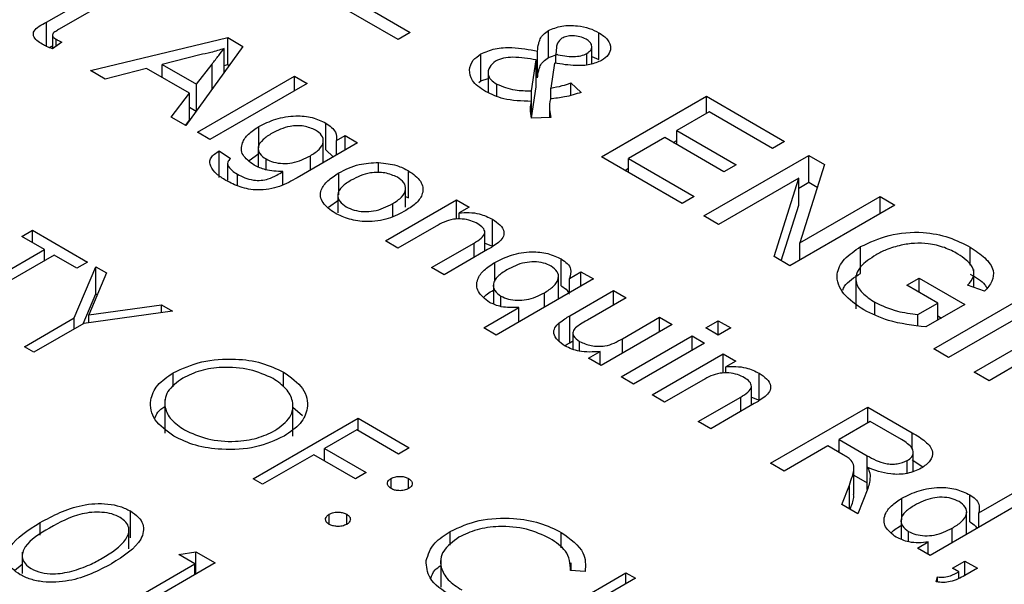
# Model space of a CAD drawing. Header units: inches. Extents: x 1880 to 2363, y -453 to -54.
# Tile 389 of 656: x 2069.702 to 2070.299, y -269.862 to -269.52. Entities that reach past the tile are written whole.
import ezdxf

# ---------------------------------------------------------------- set-up
doc = ezdxf.new("R2010")
doc.units = ezdxf.units.IN
doc.header["$LTSCALE"] = 0.5
doc.header["$MEASUREMENT"] = 0
doc.layers.add('DSS-M-S', color=53, linetype='Continuous')

msp = doc.modelspace()

# ---------------------------------------------------------------- linework, layer by layer
at = {"layer": 'DSS-M-S', "linetype": 'Continuous', "lineweight": 25}
for p, q in [((2069.71833, -269.52113), (2069.74249, -269.50718)), ((2069.75005, -269.51154), (2069.72561, -269.52565)), ((2069.9315, -269.53168), (2069.89071, -269.50813)), ((2069.90703, -269.50907), (2069.93885, -269.52744)), ((2069.71833, -269.53581), (2069.71833, -269.52113)), ((2069.72186, -269.52895), (2069.72186, -269.53728)), ((2069.93885, -269.52744), (2069.9315, -269.53168)), ((2070.02253, -269.54256), (2070.02253, -269.52623)), ((2070.05318, -269.54383), (2070.05318, -269.5275)), ((2069.71999, -269.5365), (2069.72186, -269.53543)), ((2069.72757, -269.53324), (2069.72199, -269.53734)), ((2069.72409, -269.53579), (2069.72409, -269.53145)), ((2069.74497, -269.55048), (2069.82814, -269.53046)), ((2069.8374, -269.5358), (2069.80272, -269.58382)), ((2069.82814, -269.53046), (2069.8374, -269.5358)), ((2069.82814, -269.54679), (2069.82814, -269.53046)), ((2069.81115, -269.54087), (2069.78833, -269.54673)), ((2069.82597, -269.55162), (2069.82597, -269.53706)), ((2069.98165, -269.55674), (2069.98165, -269.5404)), ((2070.01596, -269.55493), (2070.01596, -269.5386)), ((2070.02253, -269.54256), (2070.02847, -269.54059)), ((2070.02743, -269.53635), (2070.02703, -269.54063)), ((2070.02703, -269.54602), (2070.02703, -269.54063)), ((2070.04591, -269.54697), (2070.04591, -269.54005)), ((2070.04889, -269.5464), (2070.04889, -269.53607)), ((2070.04889, -269.54192), (2070.05318, -269.54383)), ((2069.78833, -269.55458), (2069.78833, -269.54673)), ((2069.78833, -269.54673), (2069.80923, -269.55879)), ((2069.80923, -269.55879), (2069.81865, -269.54653)), ((2069.81865, -269.56175), (2069.81865, -269.54653)), ((2069.82597, -269.54731), (2069.82814, -269.54679)), ((2069.82814, -269.54679), (2069.82907, -269.54733)), ((2070.01229, -269.56268), (2070.01516, -269.54395)), ((2070.01516, -269.56028), (2070.01516, -269.54395)), ((2070.02623, -269.54593), (2070.02393, -269.5611)), ((2069.75383, -269.55559), (2069.74497, -269.55048)), ((2069.77893, -269.54915), (2069.75383, -269.55559)), ((2069.80503, -269.56422), (2069.77893, -269.54915)), ((2069.80973, -269.58786), (2069.86865, -269.55385)), ((2069.86865, -269.55385), (2069.87621, -269.55821)), ((2069.86865, -269.56257), (2069.86865, -269.55385)), ((2069.986, -269.55199), (2069.986, -269.56379)), ((2069.80923, -269.57479), (2069.80923, -269.55879)), ((2069.87621, -269.55821), (2069.81728, -269.59222)), ((2069.98043, -269.55774), (2069.98165, -269.55674)), ((2069.98165, -269.55674), (2069.986, -269.55517)), ((2069.99127, -269.56586), (2069.99127, -269.55864)), ((2070.03608, -269.55797), (2070.04251, -269.56367)), ((2070.03608, -269.56544), (2070.03608, -269.55797)), ((2069.79386, -269.57871), (2069.80503, -269.56422)), ((2069.80503, -269.58055), (2069.80503, -269.56422)), ((2070.01229, -269.57901), (2070.01516, -269.56028)), ((2070.01229, -269.57901), (2070.01229, -269.56268)), ((2070.02393, -269.56764), (2070.02393, -269.5611)), ((2070.01228, -269.57925), (2070.01228, -269.56915)), ((2070.0547, -269.6028), (2070.11834, -269.56606)), ((2070.11834, -269.56606), (2070.16566, -269.59338)), ((2070.11834, -269.57642), (2070.11834, -269.56606)), ((2069.80503, -269.5727), (2069.80907, -269.57503)), ((2070.02318, -269.57282), (2070.02318, -269.57902)), ((2070.11997, -269.57548), (2070.10039, -269.58678)), ((2070.15832, -269.59762), (2070.11997, -269.57548)), ((2069.80272, -269.58382), (2069.79386, -269.57871)), ((2069.80258, -269.58373), (2069.80503, -269.58055)), ((2069.88764, -269.59858), (2069.88764, -269.58225)), ((2070.02412, -269.579), (2070.01228, -269.57925)), ((2069.81728, -269.59222), (2069.80973, -269.58786)), ((2069.84697, -269.59722), (2069.84697, -269.58435)), ((2070.10039, -269.58678), (2070.13629, -269.60751)), ((2070.10039, -269.59526), (2070.10039, -269.58678)), ((2069.9069, -269.59424), (2069.8702, -269.61543)), ((2069.88604, -269.60628), (2069.88604, -269.59305)), ((2069.89406, -269.59293), (2069.89934, -269.58988)), ((2069.89406, -269.60166), (2069.89406, -269.59293)), ((2069.89934, -269.58988), (2069.9069, -269.59424)), ((2069.89934, -269.5986), (2069.89934, -269.58988)), ((2070.09305, -269.59102), (2070.07102, -269.60374)), ((2070.12895, -269.61175), (2070.09305, -269.59102)), ((2070.09822, -269.59401), (2070.10039, -269.59275)), ((2070.16566, -269.59338), (2070.15832, -269.59762)), ((2069.82304, -269.59904), (2069.82984, -269.60384)), ((2069.82304, -269.61537), (2069.82304, -269.59904)), ((2069.84116, -269.60499), (2069.84697, -269.60068)), ((2069.84665, -269.59758), (2069.84665, -269.60876)), ((2069.88764, -269.59858), (2069.89203, -269.60282)), ((2069.82797, -269.60678), (2069.82797, -269.61689)), ((2069.85135, -269.61059), (2069.85135, -269.60404)), ((2069.87823, -269.61079), (2069.87823, -269.60207)), ((2069.91962, -269.61252), (2069.91962, -269.60618)), ((2070.10366, -269.63106), (2070.0547, -269.6028)), ((2070.07102, -269.60374), (2070.111, -269.62682)), ((2070.07102, -269.61222), (2070.07102, -269.60374)), ((2070.11671, -269.63859), (2070.18035, -269.60186)), ((2070.13629, -269.60751), (2070.12895, -269.61175)), ((2070.1899, -269.60737), (2070.17493, -269.65491)), ((2070.18035, -269.60186), (2070.1899, -269.60737)), ((2070.18035, -269.61819), (2070.18035, -269.60186)), ((2069.82814, -269.6169), (2069.82814, -269.60776)), ((2069.834, -269.62016), (2069.834, -269.61321)), ((2069.86157, -269.61968), (2069.86157, -269.61169)), ((2069.89547, -269.62583), (2069.89547, -269.6125)), ((2069.9378, -269.62754), (2069.9378, -269.61121)), ((2070.06885, -269.61096), (2070.07102, -269.60971)), ((2070.17436, -269.61568), (2070.12568, -269.64378)), ((2070.15938, -269.66323), (2070.17436, -269.61568)), ((2070.17436, -269.63201), (2070.17436, -269.61568)), ((2070.17436, -269.62165), (2070.18035, -269.61819)), ((2070.18035, -269.61819), (2070.18555, -269.62119)), ((2069.93601, -269.63319), (2069.93601, -269.62204)), ((2069.88915, -269.63335), (2069.89547, -269.62883)), ((2069.89492, -269.62608), (2069.89492, -269.63673)), ((2069.9238, -269.65372), (2069.96686, -269.62886)), ((2069.92821, -269.63886), (2069.92821, -269.63111)), ((2069.93601, -269.62675), (2069.9378, -269.62754)), ((2069.96686, -269.62886), (2069.97442, -269.63322)), ((2069.96686, -269.64055), (2069.96686, -269.62886)), ((2070.111, -269.62682), (2070.10366, -269.63106)), ((2070.17493, -269.65491), (2070.22359, -269.62682)), ((2070.22359, -269.62682), (2070.23257, -269.632)), ((2070.22359, -269.63718), (2070.22359, -269.62682)), ((2069.97442, -269.63322), (2069.96841, -269.63669)), ((2069.96841, -269.6405), (2069.96841, -269.63669)), ((2070.16373, -269.66574), (2070.17436, -269.63201)), ((2070.23257, -269.632), (2070.16893, -269.66874)), ((2069.98865, -269.6569), (2069.98865, -269.64057)), ((2070.12568, -269.64378), (2070.11671, -269.63859)), ((2069.70325, -269.65099), (2069.70977, -269.64722)), ((2069.70977, -269.64722), (2069.74322, -269.66653)), ((2069.70977, -269.65476), (2069.70977, -269.64722)), ((2069.95445, -269.64475), (2069.93136, -269.65808)), ((2069.98396, -269.65999), (2069.98396, -269.64854)), ((2069.71712, -269.659), (2069.70325, -269.65099)), ((2069.93136, -269.65808), (2069.9238, -269.65372)), ((2069.95175, -269.66985), (2069.97746, -269.65501)), ((2069.97746, -269.66373), (2069.97746, -269.65501)), ((2069.98396, -269.65502), (2069.98865, -269.6569)), ((2070.17493, -269.66527), (2070.17493, -269.65491)), ((2069.66, -269.69197), (2069.71712, -269.659)), ((2069.71712, -269.66559), (2069.71712, -269.659)), ((2069.98566, -269.659), (2069.95931, -269.67421)), ((2070.21186, -269.67347), (2070.21186, -269.65714)), ((2070.27835, -269.66838), (2070.27835, -269.65749)), ((2069.72283, -269.66229), (2069.66572, -269.69526)), ((2069.7367, -269.6703), (2069.72283, -269.66229)), ((2069.74322, -269.66653), (2069.7367, -269.6703)), ((2069.99015, -269.67829), (2069.99015, -269.6667)), ((2070.03035, -269.68096), (2070.03035, -269.66463)), ((2070.16893, -269.66874), (2070.15938, -269.66323)), ((2069.73513, -269.70041), (2069.74812, -269.66936)), ((2069.75466, -269.67313), (2069.74404, -269.69858)), ((2069.74812, -269.66936), (2069.75466, -269.67313)), ((2069.74812, -269.68569), (2069.74812, -269.66936)), ((2069.95931, -269.67421), (2069.95175, -269.66985)), ((2070.0353, -269.67639), (2070.04226, -269.67238)), ((2070.04226, -269.67238), (2070.04981, -269.67674)), ((2070.04226, -269.6811), (2070.04226, -269.67238)), ((2070.28054, -269.6819), (2070.28054, -269.67113)), ((2070.04981, -269.67674), (2069.99088, -269.71076)), ((2070.02863, -269.68897), (2070.02863, -269.6754)), ((2070.0353, -269.68512), (2070.0353, -269.67639)), ((2070.20894, -269.67449), (2070.20894, -269.69491)), ((2070.23991, -269.68051), (2070.24725, -269.67627)), ((2070.24725, -269.67627), (2070.27499, -269.69229)), ((2070.24725, -269.68475), (2070.24725, -269.67627)), ((2069.98918, -269.68063), (2069.98918, -269.69182)), ((2070.02012, -269.69388), (2070.02012, -269.68516)), ((2070.0355, -269.69913), (2070.06205, -269.68381)), ((2070.06205, -269.68381), (2070.06961, -269.68817)), ((2070.06205, -269.69253), (2070.06205, -269.68381)), ((2070.25867, -269.69135), (2070.23991, -269.68051)), ((2070.25623, -269.71914), (2070.31987, -269.6824)), ((2070.28701, -269.68414), (2070.27671, -269.68058)), ((2069.7405, -269.7039), (2069.74812, -269.68569)), ((2069.74812, -269.68569), (2069.74917, -269.68629)), ((2069.99375, -269.69348), (2069.99375, -269.68712)), ((2070.06961, -269.68817), (2070.04619, -269.70169)), ((2070.22039, -269.69835), (2070.22039, -269.69091)), ((2070.32884, -269.68758), (2070.2652, -269.72432)), ((2069.79463, -269.69621), (2069.74084, -269.70371)), ((2069.74404, -269.69858), (2069.78809, -269.69243)), ((2069.78809, -269.69243), (2069.79463, -269.69621)), ((2069.78809, -269.69712), (2069.78809, -269.69243)), ((2069.98333, -269.7064), (2070.00473, -269.69404)), ((2070.00473, -269.70277), (2070.00473, -269.69404)), ((2070.24662, -269.69831), (2070.25867, -269.69135)), ((2070.27499, -269.69229), (2070.25145, -269.70588)), ((2070.25867, -269.70171), (2070.25867, -269.69135)), ((2070.2807, -269.73327), (2070.34434, -269.69653)), ((2069.70488, -269.71787), (2069.73513, -269.70041)), ((2069.73513, -269.707), (2069.73513, -269.70041)), ((2069.74404, -269.70326), (2069.74404, -269.69858)), ((2070.0355, -269.71547), (2070.0355, -269.69913)), ((2070.06739, -269.713), (2070.09, -269.69995)), ((2070.09, -269.69995), (2070.09756, -269.70431)), ((2070.09, -269.70867), (2070.09, -269.69995)), ((2070.11795, -269.70649), (2070.12551, -269.70213)), ((2070.12551, -269.70213), (2070.13306, -269.70649)), ((2070.12551, -269.71085), (2070.12551, -269.70213)), ((2070.24662, -269.70503), (2070.24662, -269.69831)), ((2070.25867, -269.6992), (2070.26085, -269.70045)), ((2069.74084, -269.70371), (2069.71059, -269.72117)), ((2069.99088, -269.71076), (2069.98333, -269.7064)), ((2070.02917, -269.71468), (2070.02917, -269.7033)), ((2070.09756, -269.70431), (2070.0545, -269.72916)), ((2070.12551, -269.71085), (2070.11795, -269.70649)), ((2070.13306, -269.70649), (2070.12551, -269.71085)), ((2070.0355, -269.71547), (2070.03744, -269.71435)), ((2070.03744, -269.70962), (2070.03744, -269.71918)), ((2070.04151, -269.72057), (2070.04151, -269.71469)), ((2070.06658, -269.73614), (2070.10964, -269.71128)), ((2070.06739, -269.72172), (2070.06739, -269.713)), ((2070.10964, -269.71128), (2070.1172, -269.71565)), ((2070.10964, -269.72001), (2070.10964, -269.71128)), ((2070.33835, -269.71035), (2070.28968, -269.73845)), ((2069.71059, -269.72117), (2069.70488, -269.71787)), ((2070.04694, -269.7248), (2070.05398, -269.72074)), ((2070.05398, -269.72887), (2070.05398, -269.72074)), ((2070.1172, -269.71565), (2070.07414, -269.7405)), ((2070.2652, -269.72432), (2070.25623, -269.71914)), ((2070.0545, -269.72916), (2070.04694, -269.7248)), ((2070.08547, -269.74705), (2070.12853, -269.72219)), ((2070.12853, -269.72219), (2070.13609, -269.72655)), ((2070.12853, -269.73388), (2070.12853, -269.72219)), ((2070.13609, -269.72655), (2070.13008, -269.73002)), ((2070.13008, -269.73383), (2070.13008, -269.73002)), ((2069.79516, -269.74209), (2069.79516, -269.73358)), ((2069.86194, -269.74216), (2069.86194, -269.73318)), ((2070.07414, -269.7405), (2070.06658, -269.73614)), ((2070.11611, -269.73808), (2070.09302, -269.75141)), ((2070.15032, -269.75022), (2070.15032, -269.73389)), ((2070.28968, -269.73845), (2070.2807, -269.73327)), ((2070.14562, -269.75331), (2070.14562, -269.74187)), ((2069.79004, -269.74986), (2069.79004, -269.77027)), ((2070.09302, -269.75141), (2070.08547, -269.74705)), ((2070.11342, -269.76318), (2070.13913, -269.74834)), ((2070.13913, -269.75706), (2070.13913, -269.74834)), ((2070.14562, -269.74835), (2070.15032, -269.75022)), ((2069.86768, -269.77197), (2069.86768, -269.75156)), ((2069.86768, -269.75451), (2069.87348, -269.75955)), ((2070.14732, -269.75233), (2070.12098, -269.76754)), ((2070.15724, -269.78848), (2070.21616, -269.75446)), ((2070.21616, -269.75446), (2070.24315, -269.77004)), ((2070.21616, -269.76405), (2070.21616, -269.75446)), ((2069.84358, -269.79794), (2069.90722, -269.7612)), ((2069.90722, -269.7612), (2069.93822, -269.7791)), ((2069.90722, -269.76874), (2069.90722, -269.7612)), ((2069.9064, -269.76827), (2069.88682, -269.77957)), ((2069.9317, -269.78287), (2069.9064, -269.76827)), ((2070.12098, -269.76754), (2070.11342, -269.76318)), ((2070.21768, -269.76318), (2070.19879, -269.77408)), ((2070.23667, -269.77415), (2070.21768, -269.76318)), ((2070.19879, -269.77408), (2070.21586, -269.78394)), ((2070.19879, -269.78193), (2070.19879, -269.77408)), ((2070.24315, -269.77989), (2070.24315, -269.77004)), ((2069.88682, -269.77957), (2069.91211, -269.79417)), ((2069.88682, -269.78711), (2069.88682, -269.77957)), ((2069.93822, -269.7791), (2069.9317, -269.78287)), ((2070.19199, -269.77801), (2070.16555, -269.79327)), ((2070.2012, -269.78332), (2070.19199, -269.77801)), ((2069.88029, -269.78334), (2069.84929, -269.80124)), ((2069.90559, -269.79794), (2069.88029, -269.78334)), ((2070.19782, -269.78138), (2070.19879, -269.78082)), ((2070.21586, -269.80027), (2070.21586, -269.78394)), ((2070.24315, -269.78637), (2070.24962, -269.79068)), ((2070.24378, -269.7933), (2070.24378, -269.78191)), ((2070.16555, -269.79327), (2070.15724, -269.78848)), ((2070.2078, -269.80743), (2070.2078, -269.7911)), ((2070.21588, -269.80445), (2070.21588, -269.79093)), ((2070.24014, -269.79461), (2070.24014, -269.78685)), ((2069.84929, -269.80124), (2069.84358, -269.79794)), ((2069.91211, -269.79417), (2069.90559, -269.79794)), ((2069.92721, -269.80383), (2069.92721, -269.79771)), ((2069.93782, -269.80383), (2069.93782, -269.79771)), ((2070.2078, -269.79562), (2070.21586, -269.80027)), ((2070.20051, -269.81346), (2070.20501, -269.80169)), ((2070.20501, -269.81605), (2070.20501, -269.80169)), ((2070.21616, -269.80371), (2070.21025, -269.81908)), ((2070.2369, -269.82287), (2070.2369, -269.80965)), ((2070.31286, -269.81028), (2070.25394, -269.8443)), ((2070.27797, -269.82391), (2070.27797, -269.80758)), ((2070.28354, -269.81849), (2070.30531, -269.80592)), ((2070.21025, -269.81908), (2070.20051, -269.81346)), ((2069.76919, -269.83374), (2069.76919, -269.81741)), ((2069.88968, -269.8255), (2069.88968, -269.81937)), ((2069.90028, -269.8255), (2069.90028, -269.81937)), ((2070.27611, -269.8315), (2070.27611, -269.81818)), ((2070.28354, -269.82721), (2070.28354, -269.81849)), ((2069.71444, -269.83214), (2069.71444, -269.82445)), ((2069.76828, -269.84044), (2069.76828, -269.82708)), ((2070.23635, -269.82325), (2070.23635, -269.8344)), ((2070.26732, -269.83657), (2070.26732, -269.82785)), ((2069.96307, -269.83809), (2069.96307, -269.82976)), ((2070.03039, -269.83968), (2070.03039, -269.83043)), ((2070.24083, -269.83605), (2070.24083, -269.82976)), ((2070.24638, -269.83994), (2070.25289, -269.83618)), ((2070.25394, -269.8443), (2070.24638, -269.83994)), ((2070.25289, -269.84369), (2070.25289, -269.83618)), ((2069.70351, -269.84229), (2069.70351, -269.85529)), ((2069.7985, -269.84375), (2069.80876, -269.84214)), ((2069.80829, -269.8494), (2069.7985, -269.84375)), ((2069.80876, -269.84214), (2069.82053, -269.84893)), ((2069.80876, -269.85572), (2069.80876, -269.84214)), ((2069.95726, -269.84633), (2069.95726, -269.86357)), ((2069.69894, -269.85344), (2069.70351, -269.84971)), ((2069.75118, -269.88237), (2069.80829, -269.8494)), ((2069.82053, -269.84893), (2069.75689, -269.88567)), ((2069.80829, -269.85599), (2069.80829, -269.8494)), ((2070.03626, -269.85348), (2070.03626, -269.8489)), ((2070.26754, -269.85215), (2070.27509, -269.84779)), ((2070.27129, -269.85432), (2070.26754, -269.85215)), ((2070.27509, -269.84779), (2070.28264, -269.85215)), ((2070.27509, -269.85651), (2070.27509, -269.84779)), ((2070.28264, -269.85215), (2070.27509, -269.85651)), ((2070.00594, -269.89167), (2070.06958, -269.85493)), ((2070.07529, -269.85823), (2070.01165, -269.89497)), ((2070.04485, -269.85414), (2070.03603, -269.85346)), ((2070.06958, -269.85493), (2070.07529, -269.85823)), ((2070.06958, -269.86153), (2070.06958, -269.85493)), ((2070.25771, -269.86044), (2070.25847, -269.85738)), ((2070.25847, -269.86048), (2070.25847, -269.85738)), ((2070.27129, -269.85807), (2070.27129, -269.85432))]:
    msp.add_line(p, q, dxfattribs=at)
for points, knots in [([(2069.71575, -269.53448), (2069.71457, -269.53376), (2069.71223, -269.53231), (2069.71001, -269.52955), (2069.71062, -269.52505), (2069.71515, -269.52275), (2069.71833, -269.52113)], [0, 0, 0, 0, 0.187531, 0.374144, 0.559851, 1, 1, 1, 1]), ([(2070.02253, -269.52623), (2070.02514, -269.52514), (2070.03038, -269.52294), (2070.03969, -269.52303), (2070.0475, -269.52462), (2070.05129, -269.52654), (2070.05318, -269.5275)], [0, 0, 0, 0, 0.278633, 0.558553, 0.779079, 1, 1, 1, 1]), ([(2069.72561, -269.52565), (2069.72483, -269.5261), (2069.72326, -269.52699), (2069.72147, -269.52861), (2069.72228, -269.53034), (2069.72349, -269.53108), (2069.72409, -269.53145)], [0, 0, 0, 0, 0.282193, 0.559467, 0.7787, 1, 1, 1, 1]), ([(2070.01596, -269.5386), (2070.01613, -269.5371), (2070.01641, -269.53463), (2070.0175, -269.53125), (2070.0193, -269.52848), (2070.02145, -269.52698), (2070.02253, -269.52623)], [0, 0, 0, 0, 0.340345, 0.5605108, 0.7803711, 1, 1, 1, 1]), ([(2070.04541, -269.53149), (2070.04423, -269.53092), (2070.04188, -269.52977), (2070.03759, -269.52925), (2070.03358, -269.52958), (2070.03169, -269.53046), (2070.03075, -269.5309)], [0, 0, 0, 0, 0.2802578, 0.5600752, 0.7800844, 1, 1, 1, 1]), ([(2070.05318, -269.5275), (2070.05518, -269.52885), (2070.05915, -269.53155), (2070.06071, -269.53652), (2070.05939, -269.54109), (2070.05634, -269.54325), (2070.05482, -269.54433)], [0, 0, 0, 0, 0.280303, 0.559838, 0.779944, 1, 1, 1, 1]), ([(2069.72199, -269.53734), (2069.72076, -269.53685), (2069.71855, -269.53599), (2069.7166, -269.53494), (2069.71575, -269.53448)], [0, 0, 0, 0, 0.560067, 1, 1, 1, 1]), ([(2069.72409, -269.53145), (2069.72472, -269.53179), (2069.72585, -269.53241), (2069.72705, -269.53299), (2069.72757, -269.53324)], [0, 0, 0, 0, 0.559971, 1, 1, 1, 1]), ([(2070.03075, -269.5309), (2070.02971, -269.53184), (2070.02785, -269.53351), (2070.02756, -269.53548), (2070.02743, -269.53635)], [0, 0, 0, 0, 0.557494, 1, 1, 1, 1]), ([(2070.04591, -269.54005), (2070.04689, -269.53934), (2070.04885, -269.53792), (2070.04907, -269.53531), (2070.04783, -269.53309), (2070.04621, -269.53203), (2070.04541, -269.53149)], [0, 0, 0, 0, 0.2795616, 0.5589286, 0.7792927, 1, 1, 1, 1]), ([(2069.82597, -269.53706), (2069.82332, -269.53792), (2069.81858, -269.53946), (2069.81342, -269.54044), (2069.81115, -269.54087)], [0, 0, 0, 0, 0.559891, 1, 1, 1, 1]), ([(2069.81865, -269.54653), (2069.82002, -269.54476), (2069.82247, -269.5416), (2069.8249, -269.53845), (2069.82597, -269.53706)], [0, 0, 0, 0, 0.56, 1, 1, 1, 1]), ([(2069.97467, -269.55005), (2069.9751, -269.54802), (2069.97588, -269.54441), (2069.97989, -269.54163), (2069.98165, -269.5404)], [0, 0, 0, 0, 0.5596481, 1, 1, 1, 1]), ([(2069.98165, -269.5404), (2069.98439, -269.5392), (2069.98987, -269.53678), (2070.00248, -269.53615), (2070.01084, -269.53767), (2070.01596, -269.5386)], [0, 0, 0, 0, 0.279186, 0.559155, 1, 1, 1, 1]), ([(2070.02703, -269.54063), (2070.03062, -269.54131), (2070.03562, -269.54226), (2070.04244, -269.54166), (2070.04475, -269.54059), (2070.04591, -269.54005)], [0, 0, 0, 0, 0.560577, 0.780321, 1, 1, 1, 1]), ([(2069.99058, -269.54467), (2069.98919, -269.54587), (2069.9864, -269.54828), (2069.98557, -269.55241), (2069.98734, -269.55607), (2069.98996, -269.55778), (2069.99127, -269.55864)], [0, 0, 0, 0, 0.2788865, 0.5592338, 0.7793187, 1, 1, 1, 1]), ([(2070.01516, -269.54395), (2070.01049, -269.54316), (2070.004, -269.54206), (2069.99523, -269.54274), (2069.99213, -269.54403), (2069.99058, -269.54467)], [0, 0, 0, 0, 0.560438, 0.780681, 1, 1, 1, 1]), ([(2070.01596, -269.55493), (2070.01613, -269.55343), (2070.01641, -269.55096), (2070.0175, -269.54758), (2070.0193, -269.54482), (2070.02145, -269.54331), (2070.02253, -269.54256)], [0, 0, 0, 0, 0.340345, 0.5605108, 0.7803711, 1, 1, 1, 1]), ([(2070.05482, -269.54433), (2070.05253, -269.54531), (2070.04793, -269.54727), (2070.0375, -269.54773), (2070.03051, -269.54661), (2070.02623, -269.54593)], [0, 0, 0, 0, 0.278885, 0.558997, 1, 1, 1, 1]), ([(2069.98441, -269.56316), (2069.98124, -269.56102), (2069.97558, -269.55721), (2069.97495, -269.55223), (2069.97467, -269.55005)], [0, 0, 0, 0, 0.559913, 1, 1, 1, 1]), ([(2069.99127, -269.55864), (2069.99481, -269.5601), (2070.00115, -269.56271), (2070.00888, -269.56269), (2070.01229, -269.56268)], [0, 0, 0, 0, 0.55909, 1, 1, 1, 1]), ([(2070.02393, -269.5611), (2070.0263, -269.56065), (2070.03053, -269.55984), (2070.03438, -269.55854), (2070.03608, -269.55797)], [0, 0, 0, 0, 0.559831, 1, 1, 1, 1]), ([(2070.01228, -269.56915), (2070.00642, -269.56897), (2069.99596, -269.56866), (2069.98794, -269.56484), (2069.98441, -269.56316)], [0, 0, 0, 0, 0.559485, 1, 1, 1, 1]), ([(2070.04251, -269.56367), (2070.0392, -269.56472), (2070.03328, -269.56659), (2070.02668, -269.56733), (2070.02377, -269.56766)], [0, 0, 0, 0, 0.560222, 1, 1, 1, 1]), ([(2070.01228, -269.57925), (2070.01195, -269.57736), (2070.01136, -269.57399), (2070.012, -269.57063), (2070.01228, -269.56915)], [0, 0, 0, 0, 0.55975, 1, 1, 1, 1]), ([(2070.02377, -269.56766), (2070.02343, -269.56979), (2070.02281, -269.57358), (2070.02372, -269.57735), (2070.02412, -269.579)], [0, 0, 0, 0, 0.559946, 1, 1, 1, 1]), ([(2069.84697, -269.58435), (2069.85024, -269.58274), (2069.85676, -269.57953), (2069.86852, -269.57745), (2069.87979, -269.5785), (2069.88502, -269.581), (2069.88764, -269.58225)], [0, 0, 0, 0, 0.280758, 0.560308, 0.779979, 1, 1, 1, 1]), ([(2069.88764, -269.58225), (2069.89002, -269.58402), (2069.89429, -269.58719), (2069.89413, -269.59118), (2069.89406, -269.59293)], [0, 0, 0, 0, 0.558708, 1, 1, 1, 1]), ([(2069.84418, -269.60775), (2069.84145, -269.60581), (2069.83598, -269.60191), (2069.83632, -269.59466), (2069.84032, -269.58874), (2069.84475, -269.58582), (2069.84697, -269.58435)], [0, 0, 0, 0, 0.2793934, 0.5582325, 0.7789858, 1, 1, 1, 1]), ([(2069.85504, -269.58842), (2069.85308, -269.58964), (2069.84917, -269.59208), (2069.8461, -269.59652), (2069.84707, -269.60095), (2069.84992, -269.60301), (2069.85135, -269.60404)], [0, 0, 0, 0, 0.281209, 0.560364, 0.780157, 1, 1, 1, 1]), ([(2069.88145, -269.58653), (2069.87917, -269.58557), (2069.87459, -269.58366), (2069.86393, -269.58399), (2069.85841, -269.58674), (2069.85504, -269.58842)], [0, 0, 0, 0, 0.279462, 0.559602, 1, 1, 1, 1]), ([(2069.87823, -269.60207), (2069.88016, -269.60085), (2069.884, -269.59842), (2069.88652, -269.59394), (2069.88565, -269.58959), (2069.88285, -269.58755), (2069.88145, -269.58653)], [0, 0, 0, 0, 0.281001, 0.560162, 0.780244, 1, 1, 1, 1]), ([(2069.82707, -269.61706), (2069.82506, -269.61579), (2069.82104, -269.61325), (2069.8179, -269.60924), (2069.81709, -269.60582), (2069.81809, -269.60235), (2069.82107, -269.60036), (2069.82304, -269.59904)], [0, 0, 0, 0, 0.250706, 0.500765, 0.62603, 0.75115, 1, 1, 1, 1]), ([(2069.82984, -269.60384), (2069.82912, -269.60452), (2069.82782, -269.60573), (2069.82804, -269.60714), (2069.82814, -269.60776)], [0, 0, 0, 0, 0.560151, 1, 1, 1, 1]), ([(2069.85135, -269.60404), (2069.85282, -269.60475), (2069.85577, -269.60616), (2069.86148, -269.60693), (2069.86989, -269.60637), (2069.87479, -269.60384), (2069.87823, -269.60207)], [0, 0, 0, 0, 0.187058, 0.373964, 0.560921, 1, 1, 1, 1]), ([(2069.89547, -269.6125), (2069.89937, -269.61047), (2069.9063, -269.60683), (2069.91556, -269.60638), (2069.91962, -269.60618)], [0, 0, 0, 0, 0.560964, 1, 1, 1, 1]), ([(2069.91962, -269.60618), (2069.92346, -269.6066), (2069.93033, -269.60736), (2069.93551, -269.61003), (2069.9378, -269.61121)], [0, 0, 0, 0, 0.559001, 1, 1, 1, 1]), ([(2069.82814, -269.60776), (2069.82889, -269.6089), (2069.83024, -269.61095), (2069.83285, -269.61252), (2069.834, -269.61321)], [0, 0, 0, 0, 0.558913, 1, 1, 1, 1]), ([(2069.834, -269.61321), (2069.83543, -269.61399), (2069.83829, -269.61553), (2069.84327, -269.61696), (2069.84844, -269.61717), (2069.85131, -269.6165), (2069.85274, -269.61616)], [0, 0, 0, 0, 0.280657, 0.560196, 0.780102, 1, 1, 1, 1]), ([(2069.86157, -269.61169), (2069.8579, -269.61154), (2069.85134, -269.61127), (2069.84638, -269.60883), (2069.84418, -269.60775)], [0, 0, 0, 0, 0.558993, 1, 1, 1, 1]), ([(2069.85274, -269.61616), (2069.85449, -269.61539), (2069.85762, -269.61402), (2069.86036, -269.6124), (2069.86157, -269.61169)], [0, 0, 0, 0, 0.559478, 1, 1, 1, 1]), ([(2069.89323, -269.63694), (2069.89037, -269.63491), (2069.88465, -269.63086), (2069.88378, -269.62324), (2069.88837, -269.61703), (2069.8931, -269.61402), (2069.89547, -269.6125)], [0, 0, 0, 0, 0.279706, 0.558494, 0.778914, 1, 1, 1, 1]), ([(2069.931, -269.61513), (2069.92862, -269.61408), (2069.92386, -269.61197), (2069.9125, -269.61212), (2069.90663, -269.61506), (2069.90305, -269.61685)], [0, 0, 0, 0, 0.279978, 0.559846, 1, 1, 1, 1]), ([(2069.9378, -269.61121), (2069.94059, -269.6132), (2069.94617, -269.61719), (2069.9471, -269.62461), (2069.94304, -269.6308), (2069.93842, -269.63378), (2069.93611, -269.63527)], [0, 0, 0, 0, 0.279665, 0.558753, 0.779029, 1, 1, 1, 1]), ([(2069.8702, -269.61543), (2069.86689, -269.61736), (2069.86032, -269.62118), (2069.84713, -269.62365), (2069.83532, -269.6213), (2069.82982, -269.61848), (2069.82707, -269.61706)], [0, 0, 0, 0, 0.281938, 0.558596, 0.778813, 1, 1, 1, 1]), ([(2069.90305, -269.61685), (2069.90104, -269.61812), (2069.89703, -269.62065), (2069.89433, -269.62534), (2069.89557, -269.62986), (2069.89854, -269.63196), (2069.90003, -269.63302)], [0, 0, 0, 0, 0.28107, 0.560152, 0.780021, 1, 1, 1, 1]), ([(2069.92821, -269.63111), (2069.93018, -269.62985), (2069.93412, -269.62735), (2069.93657, -269.6227), (2069.93539, -269.61825), (2069.93246, -269.61617), (2069.931, -269.61513)], [0, 0, 0, 0, 0.281019, 0.560084, 0.78001, 1, 1, 1, 1]), ([(2069.90003, -269.63302), (2069.90156, -269.63376), (2069.90463, -269.63526), (2069.9106, -269.63609), (2069.91941, -269.63558), (2069.92458, -269.63296), (2069.92821, -269.63111)], [0, 0, 0, 0, 0.187177, 0.374201, 0.561245, 1, 1, 1, 1]), ([(2069.93611, -269.63527), (2069.93276, -269.63708), (2069.92609, -269.64067), (2069.91323, -269.64258), (2069.90155, -269.64089), (2069.896, -269.63826), (2069.89323, -269.63694)], [0, 0, 0, 0, 0.281038, 0.559477, 0.779629, 1, 1, 1, 1]), ([(2069.96841, -269.63669), (2069.97048, -269.63656), (2069.97461, -269.63629), (2069.982, -269.63735), (2069.98613, -269.63935), (2069.98865, -269.64057)], [0, 0, 0, 0, 0.2804567, 0.5606826, 1, 1, 1, 1]), ([(2069.97981, -269.64331), (2069.97843, -269.64263), (2069.97566, -269.64127), (2069.9704, -269.64024), (2069.96227, -269.64049), (2069.95767, -269.64299), (2069.95445, -269.64475)], [0, 0, 0, 0, 0.187373, 0.374547, 0.560894, 1, 1, 1, 1]), ([(2069.97746, -269.65501), (2069.97901, -269.65411), (2069.98207, -269.65232), (2069.98458, -269.6489), (2069.98315, -269.6456), (2069.98093, -269.64407), (2069.97981, -269.64331)], [0, 0, 0, 0, 0.281719, 0.559423, 0.779415, 1, 1, 1, 1]), ([(2069.98865, -269.64057), (2069.9903, -269.64168), (2069.99359, -269.6439), (2069.99601, -269.64786), (2069.99528, -269.6517), (2069.9933, -269.6537), (2069.99231, -269.6547)], [0, 0, 0, 0, 0.280304, 0.5601666, 0.7797162, 1, 1, 1, 1]), ([(2070.21186, -269.65714), (2070.21734, -269.65459), (2070.22828, -269.64949), (2070.24853, -269.64757), (2070.26589, -269.6512), (2070.27419, -269.65539), (2070.27835, -269.65749)], [0, 0, 0, 0, 0.2801238, 0.5588945, 0.779127, 1, 1, 1, 1]), ([(2069.99231, -269.6547), (2069.99114, -269.65554), (2069.98905, -269.65704), (2069.98669, -269.6584), (2069.98566, -269.659)], [0, 0, 0, 0, 0.559768, 1, 1, 1, 1]), ([(2070.27085, -269.66164), (2070.26822, -269.66026), (2070.26296, -269.65751), (2070.25368, -269.65527), (2070.24445, -269.65491), (2070.23909, -269.65582), (2070.23642, -269.65627)], [0, 0, 0, 0, 0.280358, 0.560155, 0.77996, 1, 1, 1, 1]), ([(2069.99015, -269.6667), (2069.99336, -269.66509), (2069.99977, -269.66189), (2070.01144, -269.65983), (2070.02253, -269.66099), (2070.02774, -269.66342), (2070.03035, -269.66463)], [0, 0, 0, 0, 0.280807, 0.56017, 0.779958, 1, 1, 1, 1]), ([(2070.21379, -269.69558), (2070.20927, -269.69246), (2070.20025, -269.68624), (2070.19606, -269.67472), (2070.20117, -269.66445), (2070.20829, -269.65958), (2070.21186, -269.65714)], [0, 0, 0, 0, 0.280383, 0.5593702, 0.7794728, 1, 1, 1, 1]), ([(2070.23642, -269.65627), (2070.23328, -269.65712), (2070.22769, -269.65864), (2070.22316, -269.66106), (2070.22117, -269.66213)], [0, 0, 0, 0, 0.5597373, 1, 1, 1, 1]), ([(2070.27835, -269.65749), (2070.2815, -269.65956), (2070.28781, -269.6637), (2070.29289, -269.67104), (2070.29213, -269.67832), (2070.28872, -269.6822), (2070.28701, -269.68414)], [0, 0, 0, 0, 0.280465, 0.560101, 0.779616, 1, 1, 1, 1]), ([(2069.9868, -269.69096), (2069.98415, -269.68889), (2069.97883, -269.68475), (2069.97886, -269.67729), (2069.98317, -269.67117), (2069.98782, -269.66819), (2069.99015, -269.6667)], [0, 0, 0, 0, 0.27883, 0.558445, 0.778947, 1, 1, 1, 1]), ([(2070.02423, -269.66895), (2070.02274, -269.66825), (2070.01975, -269.66685), (2070.01396, -269.66623), (2070.00561, -269.66698), (2070.00073, -269.66951), (2069.99731, -269.67129)], [0, 0, 0, 0, 0.18681, 0.373698, 0.560659, 1, 1, 1, 1]), ([(2070.03035, -269.66463), (2070.03169, -269.66554), (2070.03436, -269.66735), (2070.03669, -269.6715), (2070.03583, -269.67454), (2070.0353, -269.67639)], [0, 0, 0, 0, 0.280425, 0.560612, 1, 1, 1, 1]), ([(2070.22117, -269.66213), (2070.21765, -269.66443), (2070.21064, -269.66902), (2070.20773, -269.67784), (2070.21238, -269.6854), (2070.21772, -269.68907), (2070.22039, -269.69091)], [0, 0, 0, 0, 0.280565, 0.558904, 0.779212, 1, 1, 1, 1]), ([(2070.27671, -269.68058), (2070.27818, -269.6788), (2070.2811, -269.67525), (2070.27992, -269.66795), (2070.27429, -269.66403), (2070.27085, -269.66164)], [0, 0, 0, 0, 0.281225, 0.560372, 1, 1, 1, 1]), ([(2069.99731, -269.67129), (2069.99534, -269.67253), (2069.99142, -269.67501), (2069.9887, -269.67953), (2069.98951, -269.68398), (2069.99234, -269.68607), (2069.99375, -269.68712)], [0, 0, 0, 0, 0.281086, 0.560306, 0.780331, 1, 1, 1, 1]), ([(2070.02012, -269.68516), (2070.02214, -269.68389), (2070.02615, -269.68136), (2070.02904, -269.67677), (2070.02849, -269.67221), (2070.02565, -269.67004), (2070.02423, -269.66895)], [0, 0, 0, 0, 0.281174, 0.560562, 0.780657, 1, 1, 1, 1]), ([(2070.20099, -269.68353), (2070.20133, -269.68272), (2070.20299, -269.67881), (2070.20794, -269.67583), (2070.21186, -269.67347)], [0, 0, 0, 0, 0.207541, 1, 1, 1, 1]), ([(2070.27835, -269.67382), (2070.2818, -269.67582), (2070.28611, -269.67832), (2070.28801, -269.6816), (2070.28839, -269.68226)], [0, 0, 0, 0, 0.799923, 1, 1, 1, 1]), ([(2069.98359, -269.68781), (2069.98362, -269.68777), (2069.98493, -269.68588), (2069.98757, -269.68444), (2069.99015, -269.68303)], [0, 0, 0, 0, 0.020379, 1, 1, 1, 1]), ([(2069.99375, -269.68712), (2069.99521, -269.68781), (2069.99811, -269.68918), (2070.00372, -269.68983), (2070.01192, -269.68932), (2070.01674, -269.68687), (2070.02012, -269.68516)], [0, 0, 0, 0, 0.187008, 0.374094, 0.561188, 1, 1, 1, 1]), ([(2070.03035, -269.68096), (2070.03175, -269.68186), (2070.03408, -269.68335), (2070.03495, -269.68529), (2070.0353, -269.68606)], [0, 0, 0, 0, 0.599202, 1, 1, 1, 1]), ([(2070.00473, -269.69404), (2070.001, -269.69415), (2069.99433, -269.69434), (2069.9891, -269.69199), (2069.9868, -269.69096)], [0, 0, 0, 0, 0.559099, 1, 1, 1, 1]), ([(2070.22039, -269.69091), (2070.22476, -269.69294), (2070.23256, -269.69657), (2070.24232, -269.69778), (2070.24662, -269.69831)], [0, 0, 0, 0, 0.559587, 1, 1, 1, 1]), ([(2070.25145, -269.70588), (2070.24358, -269.70493), (2070.22953, -269.70323), (2070.2186, -269.69792), (2070.21379, -269.69558)], [0, 0, 0, 0, 0.559852, 1, 1, 1, 1]), ([(2070.02917, -269.7033), (2070.03027, -269.70248), (2070.03223, -269.70102), (2070.0345, -269.69971), (2070.0355, -269.69913)], [0, 0, 0, 0, 0.55984, 1, 1, 1, 1]), ([(2070.04619, -269.70169), (2070.04477, -269.7025), (2070.04223, -269.70396), (2070.04004, -269.70559), (2070.03908, -269.70631)], [0, 0, 0, 0, 0.560241, 1, 1, 1, 1]), ([(2070.03273, -269.71747), (2070.0311, -269.71635), (2070.02783, -269.71411), (2070.02551, -269.71014), (2070.02613, -269.70629), (2070.02815, -269.7043), (2070.02917, -269.7033)], [0, 0, 0, 0, 0.28033, 0.560257, 0.779651, 1, 1, 1, 1]), ([(2070.03908, -269.70631), (2070.03845, -269.70709), (2070.03718, -269.70866), (2070.0376, -269.71187), (2070.04003, -269.71362), (2070.04151, -269.71469)], [0, 0, 0, 0, 0.280659, 0.560911, 1, 1, 1, 1]), ([(2070.04151, -269.71469), (2070.04373, -269.71567), (2070.04816, -269.71764), (2070.05887, -269.7178), (2070.06415, -269.71482), (2070.06739, -269.713)], [0, 0, 0, 0, 0.280508, 0.559306, 1, 1, 1, 1]), ([(2070.03248, -269.71728), (2070.03251, -269.71726), (2070.03343, -269.71661), (2070.03448, -269.71603), (2070.0355, -269.71547)], [0, 0, 0, 0, 0.029484, 1, 1, 1, 1]), ([(2070.05398, -269.72074), (2070.04955, -269.72103), (2070.04162, -269.72155), (2070.03545, -269.71872), (2070.03273, -269.71747)], [0, 0, 0, 0, 0.559249, 1, 1, 1, 1]), ([(2069.79516, -269.73358), (2069.80066, -269.73108), (2069.81165, -269.72609), (2069.83155, -269.72466), (2069.84921, -269.72716), (2069.85769, -269.73117), (2069.86194, -269.73318)], [0, 0, 0, 0, 0.279731, 0.559327, 0.77968, 1, 1, 1, 1]), ([(2069.85569, -269.73711), (2069.85115, -269.73509), (2069.84207, -269.73106), (2069.82579, -269.72984), (2069.81127, -269.73187), (2069.80436, -269.7352), (2069.8009, -269.73686)], [0, 0, 0, 0, 0.279627, 0.55935, 0.77963, 1, 1, 1, 1]), ([(2070.13008, -269.73002), (2070.13215, -269.72988), (2070.13628, -269.72962), (2070.14367, -269.73068), (2070.1478, -269.73267), (2070.15032, -269.73389)], [0, 0, 0, 0, 0.2804567, 0.5606826, 1, 1, 1, 1]), ([(2069.79554, -269.7721), (2069.79116, -269.76893), (2069.78239, -269.76261), (2069.78041, -269.75108), (2069.78458, -269.74087), (2069.79163, -269.73601), (2069.79516, -269.73358)], [0, 0, 0, 0, 0.2796633, 0.5593539, 0.7796364, 1, 1, 1, 1]), ([(2069.8009, -269.73686), (2069.79737, -269.73946), (2069.79032, -269.74465), (2069.78937, -269.75408), (2069.79317, -269.7623), (2069.79895, -269.76623), (2069.80184, -269.7682)], [0, 0, 0, 0, 0.279416, 0.559077, 0.779478, 1, 1, 1, 1]), ([(2069.85667, -269.76872), (2069.86022, -269.7661), (2069.86733, -269.76088), (2069.86834, -269.75135), (2069.86424, -269.74313), (2069.85854, -269.73911), (2069.85569, -269.73711)], [0, 0, 0, 0, 0.279468, 0.55887, 0.779516, 1, 1, 1, 1]), ([(2069.86194, -269.73318), (2069.8664, -269.73636), (2069.87533, -269.74272), (2069.87745, -269.75437), (2069.87313, -269.76468), (2069.86596, -269.76957), (2069.86237, -269.77202)], [0, 0, 0, 0, 0.279767, 0.559358, 0.779571, 1, 1, 1, 1]), ([(2070.14148, -269.73664), (2070.14009, -269.73596), (2070.13732, -269.73459), (2070.13207, -269.73357), (2070.12394, -269.73381), (2070.11934, -269.73632), (2070.11611, -269.73808)], [0, 0, 0, 0, 0.187373, 0.374547, 0.560894, 1, 1, 1, 1]), ([(2070.13913, -269.74834), (2070.14067, -269.74744), (2070.14373, -269.74565), (2070.14624, -269.74223), (2070.14482, -269.73893), (2070.14259, -269.7374), (2070.14148, -269.73664)], [0, 0, 0, 0, 0.281719, 0.559423, 0.779415, 1, 1, 1, 1]), ([(2070.15032, -269.73389), (2070.15197, -269.73501), (2070.15526, -269.73723), (2070.15767, -269.74119), (2070.15694, -269.74502), (2070.15497, -269.74702), (2070.15398, -269.74803)], [0, 0, 0, 0, 0.280304, 0.560167, 0.779716, 1, 1, 1, 1]), ([(2070.15398, -269.74803), (2070.15281, -269.74887), (2070.15072, -269.75037), (2070.14836, -269.75173), (2070.14732, -269.75233)], [0, 0, 0, 0, 0.559768, 1, 1, 1, 1]), ([(2069.78402, -269.76123), (2069.78442, -269.75996), (2069.78525, -269.75725), (2069.78838, -269.75516), (2069.79004, -269.75405)], [0, 0, 0, 0, 0.469148, 1, 1, 1, 1]), ([(2069.80184, -269.7682), (2069.80634, -269.77026), (2069.81534, -269.7744), (2069.83168, -269.77578), (2069.84625, -269.77372), (2069.8532, -269.77039), (2069.85667, -269.76872)], [0, 0, 0, 0, 0.27983, 0.559389, 0.779654, 1, 1, 1, 1]), ([(2069.86237, -269.77202), (2069.85687, -269.77455), (2069.84588, -269.77961), (2069.82586, -269.78069), (2069.80817, -269.77824), (2069.79975, -269.77415), (2069.79554, -269.7721)], [0, 0, 0, 0, 0.27963, 0.559343, 0.779597, 1, 1, 1, 1]), ([(2070.24014, -269.78685), (2070.24115, -269.78615), (2070.24316, -269.78474), (2070.24407, -269.78199), (2070.24285, -269.77805), (2070.23922, -269.77575), (2070.23667, -269.77415)], [0, 0, 0, 0, 0.186862, 0.373535, 0.560376, 1, 1, 1, 1]), ([(2070.24315, -269.77004), (2070.24595, -269.7717), (2070.25151, -269.77499), (2070.2564, -269.7811), (2070.25454, -269.78725), (2070.2506, -269.79011), (2070.24863, -269.79154)], [0, 0, 0, 0, 0.281669, 0.559896, 0.779789, 1, 1, 1, 1]), ([(2070.20535, -269.78604), (2070.20463, -269.7855), (2070.20333, -269.78455), (2070.20185, -269.7837), (2070.2012, -269.78332)], [0, 0, 0, 0, 0.559879, 1, 1, 1, 1]), ([(2070.20501, -269.80169), (2070.20565, -269.79991), (2070.20671, -269.79697), (2070.20774, -269.79286), (2070.20802, -269.78926), (2070.20624, -269.78711), (2070.20535, -269.78604)], [0, 0, 0, 0, 0.340547, 0.560876, 0.780608, 1, 1, 1, 1]), ([(2070.21586, -269.78394), (2070.21932, -269.78588), (2070.22365, -269.7883), (2070.23059, -269.78912), (2070.23533, -269.78886), (2070.23822, -269.78765), (2070.24014, -269.78685)], [0, 0, 0, 0, 0.499855, 0.625533, 0.751174, 1, 1, 1, 1]), ([(2070.21588, -269.79093), (2070.21634, -269.79175), (2070.21716, -269.7932), (2070.21744, -269.79472), (2070.21757, -269.79539)], [0, 0, 0, 0, 0.560118, 1, 1, 1, 1]), ([(2070.24863, -269.79154), (2070.24593, -269.79276), (2070.24055, -269.79519), (2070.22772, -269.79548), (2070.22037, -269.79266), (2070.21588, -269.79093)], [0, 0, 0, 0, 0.279911, 0.559723, 1, 1, 1, 1]), ([(2069.92721, -269.80383), (2069.92652, -269.80333), (2069.92513, -269.80232), (2069.92485, -269.80048), (2069.92553, -269.79887), (2069.92665, -269.79809), (2069.92721, -269.79771)], [0, 0, 0, 0, 0.279647, 0.559299, 0.779615, 1, 1, 1, 1]), ([(2069.92721, -269.79771), (2069.92809, -269.79731), (2069.92984, -269.79652), (2069.93301, -269.79636), (2069.9358, -269.79674), (2069.93715, -269.79739), (2069.93782, -269.79771)], [0, 0, 0, 0, 0.279585, 0.559454, 0.779697, 1, 1, 1, 1]), ([(2069.93782, -269.79771), (2069.93851, -269.79821), (2069.9399, -269.79922), (2069.94016, -269.80105), (2069.93952, -269.80268), (2069.93838, -269.80345), (2069.93782, -269.80383)], [0, 0, 0, 0, 0.2796016, 0.559212, 0.7794752, 1, 1, 1, 1]), ([(2070.21757, -269.79539), (2070.21753, -269.79696), (2070.21747, -269.79976), (2070.21656, -269.8025), (2070.21616, -269.80371)], [0, 0, 0, 0, 0.559902, 1, 1, 1, 1]), ([(2069.93782, -269.80383), (2069.93694, -269.80423), (2069.9352, -269.80504), (2069.93202, -269.80519), (2069.92921, -269.80481), (2069.92788, -269.80416), (2069.92721, -269.80383)], [0, 0, 0, 0, 0.279517, 0.559326, 0.779544, 1, 1, 1, 1]), ([(2070.2369, -269.80965), (2070.24019, -269.80801), (2070.24673, -269.80473), (2070.25867, -269.8026), (2070.27, -269.80384), (2070.27531, -269.80634), (2070.27797, -269.80758)], [0, 0, 0, 0, 0.280866, 0.560109, 0.779903, 1, 1, 1, 1]), ([(2070.20557, -269.81637), (2070.20599, -269.81514), (2070.2068, -269.81275), (2070.20776, -269.80977), (2070.20763, -269.80801), (2070.20759, -269.80743)], [0, 0, 0, 0, 0.417868, 0.808158, 1, 1, 1, 1]), ([(2070.23342, -269.83333), (2070.23083, -269.83131), (2070.22564, -269.82727), (2070.22585, -269.81998), (2070.23014, -269.81403), (2070.23465, -269.81111), (2070.2369, -269.80965)], [0, 0, 0, 0, 0.278935, 0.55811, 0.778859, 1, 1, 1, 1]), ([(2070.27149, -269.81169), (2070.27, -269.81098), (2070.26702, -269.80956), (2070.2612, -269.8089), (2070.25279, -269.80965), (2070.2479, -269.81221), (2070.24447, -269.814)], [0, 0, 0, 0, 0.186936, 0.373703, 0.560604, 1, 1, 1, 1]), ([(2070.27797, -269.80758), (2070.27923, -269.80842), (2070.28176, -269.81009), (2070.28418, -269.81389), (2070.28378, -269.81675), (2070.28354, -269.81849)], [0, 0, 0, 0, 0.280632, 0.56103, 1, 1, 1, 1]), ([(2069.71444, -269.82445), (2069.72228, -269.82021), (2069.7321, -269.81489), (2069.74759, -269.8128), (2069.75552, -269.81299), (2069.76316, -269.81445), (2069.76718, -269.81642), (2069.76919, -269.81741)], [0, 0, 0, 0, 0.498702, 0.624177, 0.749467, 0.874745, 1, 1, 1, 1]), ([(2070.24447, -269.814), (2070.24251, -269.81524), (2070.23861, -269.8177), (2070.23587, -269.8222), (2070.23667, -269.82661), (2070.23945, -269.82871), (2070.24083, -269.82976)], [0, 0, 0, 0, 0.281144, 0.56043, 0.780457, 1, 1, 1, 1]), ([(2070.26732, -269.82785), (2070.26935, -269.82659), (2070.2734, -269.82407), (2070.27659, -269.81951), (2070.27586, -269.81491), (2070.27295, -269.81277), (2070.27149, -269.81169)], [0, 0, 0, 0, 0.281247, 0.56054, 0.780398, 1, 1, 1, 1]), ([(2069.76286, -269.82129), (2069.76125, -269.82053), (2069.75804, -269.81901), (2069.75194, -269.81807), (2069.74572, -269.81809), (2069.73376, -269.82014), (2069.72621, -269.82436), (2069.72018, -269.82773)], [0, 0, 0, 0, 0.125139, 0.250418, 0.375519, 0.500847, 1, 1, 1, 1]), ([(2069.752, -269.8461), (2069.75767, -269.84256), (2069.76617, -269.83724), (2069.76896, -269.82875), (2069.76677, -269.82408), (2069.76416, -269.82222), (2069.76286, -269.82129)], [0, 0, 0, 0, 0.500072, 0.749021, 0.874598, 1, 1, 1, 1]), ([(2069.76919, -269.81741), (2069.77092, -269.81858), (2069.77436, -269.82091), (2069.77787, -269.82677), (2069.77585, -269.83787), (2069.76495, -269.84479), (2069.75768, -269.84941)], [0, 0, 0, 0, 0.1256, 0.251197, 0.500581, 1, 1, 1, 1]), ([(2069.88968, -269.8255), (2069.88899, -269.82499), (2069.88763, -269.82398), (2069.88734, -269.82215), (2069.88801, -269.82054), (2069.88912, -269.81976), (2069.88968, -269.81937)], [0, 0, 0, 0, 0.279581, 0.559143, 0.779575, 1, 1, 1, 1]), ([(2069.88968, -269.81937), (2069.89055, -269.81898), (2069.8923, -269.81818), (2069.89547, -269.81801), (2069.89828, -269.8184), (2069.89962, -269.81905), (2069.90028, -269.81937)], [0, 0, 0, 0, 0.279576, 0.559284, 0.779552, 1, 1, 1, 1]), ([(2069.90028, -269.81937), (2069.90098, -269.81988), (2069.90237, -269.82089), (2069.90263, -269.82272), (2069.90199, -269.82434), (2069.90085, -269.82511), (2069.90028, -269.8255)], [0, 0, 0, 0, 0.279602, 0.559212, 0.779475, 1, 1, 1, 1]), ([(2069.96307, -269.82976), (2069.96864, -269.82721), (2069.97978, -269.82212), (2070.00012, -269.82125), (2070.01777, -269.82415), (2070.02618, -269.82833), (2070.03039, -269.83043)], [0, 0, 0, 0, 0.279512, 0.55908, 0.779374, 1, 1, 1, 1]), ([(2069.70229, -269.85603), (2069.70058, -269.85487), (2069.69717, -269.85255), (2069.69375, -269.84673), (2069.69608, -269.83573), (2069.70709, -269.82897), (2069.71444, -269.82445)], [0, 0, 0, 0, 0.125551, 0.25109, 0.50025, 1, 1, 1, 1]), ([(2069.72018, -269.82773), (2069.71427, -269.8312), (2069.70544, -269.83638), (2069.70286, -269.84492), (2069.70511, -269.84958), (2069.70771, -269.85144), (2069.70901, -269.85237)], [0, 0, 0, 0, 0.5002912, 0.749086, 0.8746062, 1, 1, 1, 1]), ([(2069.90028, -269.8255), (2069.89941, -269.82589), (2069.89766, -269.82669), (2069.89449, -269.82685), (2069.89169, -269.82646), (2069.89035, -269.82582), (2069.88968, -269.8255)], [0, 0, 0, 0, 0.279469, 0.559358, 0.779674, 1, 1, 1, 1]), ([(2070.02351, -269.83399), (2070.01898, -269.83191), (2070.00993, -269.82776), (2069.99354, -269.82627), (2069.97882, -269.82826), (2069.97184, -269.83162), (2069.96835, -269.83331)], [0, 0, 0, 0, 0.279856, 0.559519, 0.779686, 1, 1, 1, 1]), ([(2070.2306, -269.83055), (2070.2306, -269.83055), (2070.23189, -269.82875), (2070.2344, -269.82736), (2070.2369, -269.82598)], [0, 0, 0, 0, 0.000353, 1, 1, 1, 1]), ([(2070.24083, -269.82976), (2070.24229, -269.83045), (2070.2452, -269.83183), (2070.25082, -269.83255), (2070.25907, -269.83204), (2070.26392, -269.82958), (2070.26732, -269.82785)], [0, 0, 0, 0, 0.187022, 0.374035, 0.56112, 1, 1, 1, 1]), ([(2070.27797, -269.82391), (2070.27931, -269.82473), (2070.28124, -269.82591), (2070.28209, -269.82743), (2070.28235, -269.8279)], [0, 0, 0, 0, 0.695239, 1, 1, 1, 1]), ([(2069.94845, -269.84752), (2069.94967, -269.84377), (2069.95185, -269.83707), (2069.95964, -269.832), (2069.96307, -269.82976)], [0, 0, 0, 0, 0.559029, 1, 1, 1, 1]), ([(2069.96835, -269.83331), (2069.96472, -269.83596), (2069.95745, -269.84127), (2069.95655, -269.851), (2069.96105, -269.85932), (2069.96705, -269.86331), (2069.97006, -269.8653)], [0, 0, 0, 0, 0.279434, 0.558921, 0.779283, 1, 1, 1, 1]), ([(2070.03603, -269.85346), (2070.03577, -269.84936), (2070.03531, -269.842), (2070.02712, -269.83644), (2070.02351, -269.83399)], [0, 0, 0, 0, 0.558427, 1, 1, 1, 1]), ([(2070.03039, -269.83043), (2070.03583, -269.83435), (2070.04554, -269.84135), (2070.04506, -269.85023), (2070.04485, -269.85414)], [0, 0, 0, 0, 0.559517, 1, 1, 1, 1]), ([(2070.25289, -269.83618), (2070.25095, -269.83642), (2070.24709, -269.83688), (2070.23989, -269.83631), (2070.23587, -269.83446), (2070.23342, -269.83333)], [0, 0, 0, 0, 0.280961, 0.561474, 1, 1, 1, 1]), ([(2069.73359, -269.85395), (2069.73733, -269.85272), (2069.74402, -269.85053), (2069.74956, -269.84746), (2069.752, -269.8461)], [0, 0, 0, 0, 0.559599, 1, 1, 1, 1]), ([(2069.75768, -269.84941), (2069.74969, -269.85362), (2069.7377, -269.85992), (2069.7185, -269.86102), (2069.70836, -269.85901), (2069.70431, -269.85702), (2069.70229, -269.85603)], [0, 0, 0, 0, 0.499407, 0.748743, 0.874372, 1, 1, 1, 1]), ([(2069.96357, -269.86909), (2069.95841, -269.86557), (2069.94921, -269.85927), (2069.94868, -269.85111), (2069.94845, -269.84752)], [0, 0, 0, 0, 0.559804, 1, 1, 1, 1]), ([(2069.95125, -269.8583), (2069.9518, -269.85648), (2069.9527, -269.85357), (2069.95602, -269.85135), (2069.95726, -269.85052)], [0, 0, 0, 0, 0.623619, 1, 1, 1, 1]), ([(2069.70901, -269.85237), (2069.71096, -269.85325), (2069.71488, -269.85501), (2069.72388, -269.85601), (2069.72991, -269.85473), (2069.73359, -269.85395)], [0, 0, 0, 0, 0.280257, 0.560781, 1, 1, 1, 1]), ([(2070.27509, -269.85651), (2070.27234, -269.85795), (2070.2685, -269.85996), (2070.26199, -269.86089), (2070.25914, -269.86059), (2070.25771, -269.86044)], [0, 0, 0, 0, 0.559266, 0.779601, 1, 1, 1, 1]), ([(2070.25847, -269.85738), (2070.25983, -269.85749), (2070.26256, -269.85771), (2070.26712, -269.85649), (2070.26971, -269.85514), (2070.27129, -269.85432)], [0, 0, 0, 0, 0.278932, 0.558845, 1, 1, 1, 1])]:
    msp.add_open_spline(points, degree=3, knots=knots, dxfattribs=at)

doc.saveas('drawing.dxf')
